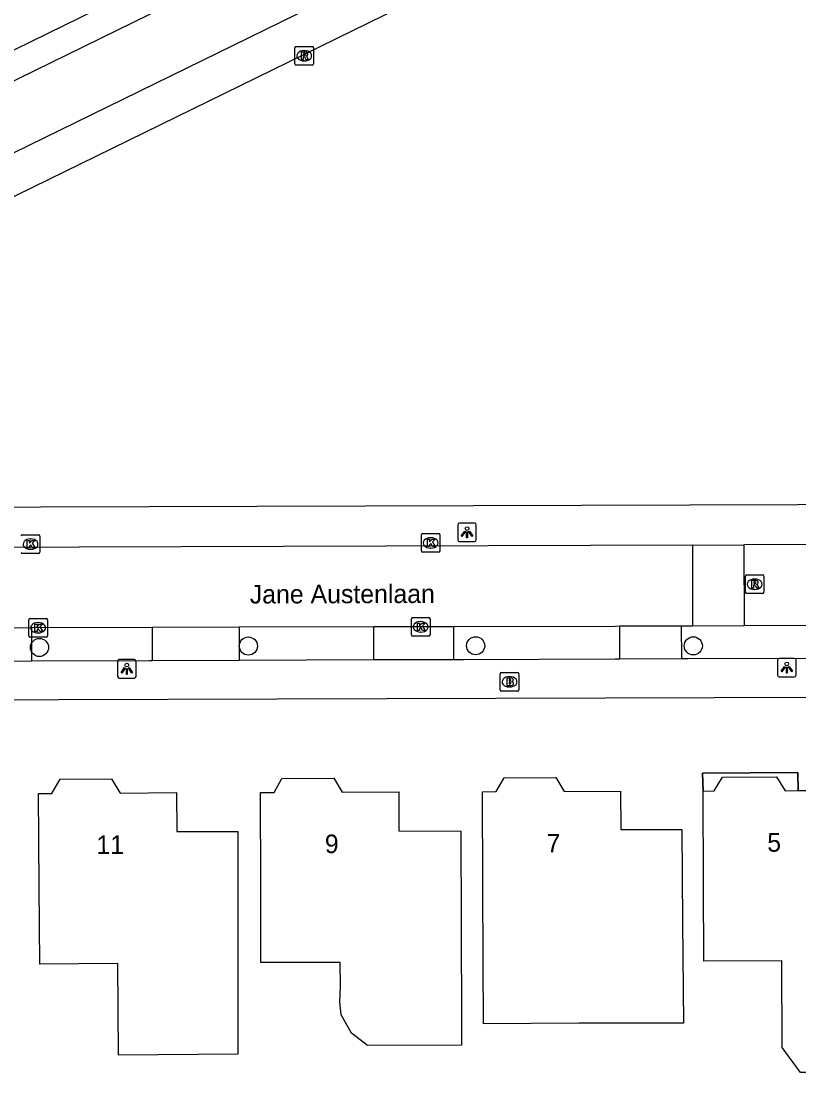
# Model space of a CAD drawing. Extents: x 160457 to 162082, y 388340 to 389736.
# Drawn here: x 160913.5 to 160955.3, y 388668.8 to 388725.9 of the extents above; entities that cross this region are included whole.
import ezdxf

# ---------------------------------------------------------------- set-up
doc = ezdxf.new("R2010")
doc.units = 0
for name, color, linetype in [('IMGEO_Boom', 7, 'Continuous'), ('IMGEO_Brandkraan', 7, 'Continuous'), ('IMGEO_Fietspad_gesloten', 7, 'Continuous'), ('IMGEO_Haag', 7, 'Continuous'), ('IMGEO_Kolk', 7, 'Continuous'), ('IMGEO_Lichtpunt', 7, 'Continuous'), ('IMGEO_Openbare_ruimte_label', 7, 'Continuous'), ('IMGEO_Pand', 7, 'Continuous'), ('IMGEO_Pand_nummerreeks', 7, 'Continuous'), ('IMGEO_Pand_overbouw', 7, 'Continuous'), ('IMGEO_Rijbaan_lokaal_open', 7, 'Continuous'), ('IMGEO_Rioolput', 7, 'Continuous'), ('IMGEO_Voetpad_open', 7, 'Continuous')]:
    doc.layers.add(name, color=color, linetype=linetype)

msp = doc.modelspace()

# ---------------------------------------------------------------- linework, layer by layer
at = {"layer": 'IMGEO_Boom'}
for centre in [(160914.467, 388692.245), (160925.716, 388692.32), (160937.947, 388692.336), (160949.664, 388692.329)]:
    msp.add_circle(centre, 0.489, dxfattribs=at)
at = {"layer": 'IMGEO_Brandkraan'}
for p, q in [((160939.273, 388689.971), (160939.273, 388690.823)), ((160939.348, 388690.897), (160940.2, 388690.897)), ((160940.274, 388690.823), (160940.274, 388689.971)), ((160939.761, 388690.677), (160939.786, 388690.677)), ((160940.2, 388689.897), (160939.348, 388689.897)), ((160939.784, 388690.117), (160939.759, 388690.117))]:
    msp.add_line(p, q, dxfattribs=at)
for points in [[(160939.273, 388689.971), (160939.273, 388690.823)], [(160939.348, 388690.897), (160940.2, 388690.897)], [(160940.274, 388690.823), (160940.274, 388689.971)], [(160939.621, 388690.597), (160939.621, 388690.197), (160939.834, 388690.197)], [(160939.852, 388690.597), (160939.621, 388690.597)], [(160939.8, 388690.516), (160939.746, 388690.516), (160939.746, 388690.44)], [(160939.746, 388690.44), (160939.799, 388690.44)], [(160939.808, 388690.364), (160939.746, 388690.364), (160939.746, 388690.283)], [(160939.746, 388690.283), (160939.808, 388690.283)], [(160940.2, 388689.897), (160939.348, 388689.897)]]:
    msp.add_lwpolyline(points, dxfattribs=at)
for centre, radius, start, end in [((160939.35, 388690.821), 0.0765, 91.552, 178.448), ((160939.35, 388690.821), 0.0765, 91.552, 178.448), ((160940.198, 388690.821), 0.0765, 1.552, 88.448), ((160940.198, 388690.821), 0.0765, 1.552, 88.448), ((160939.801, 388690.478), 0.0379, 267.8285, 90.9355), ((160939.809, 388690.323), 0.0404, 269.8759, 90.5077), ((160939.84, 388690.448), 0.251, 268.6676, 293.5347), ((160939.856, 388690.452), 0.145, 59.4692, 91.5367), ((160939.881, 388690.499), 0.0922, 285.5137, 58.1501), ((160939.886, 388690.307), 0.105, 301.3115, 78.989), ((160939.35, 388689.973), 0.0765, 181.552, 268.448), ((160939.35, 388689.973), 0.0765, 181.552, 268.448), ((160940.198, 388689.973), 0.0765, 271.552, 358.448), ((160940.198, 388689.973), 0.0765, 271.552, 358.448)]:
    msp.add_arc(centre, radius, start, end, dxfattribs=at)
for centre, major_axis, ratio, start_param, end_param in [((160939.76, 388690.397), (-0.387, 0.002), 0.722429, 4.712389, 7.853982), ((160939.785, 388690.397), (-0.39, 0.002), 0.717154, 1.570796, 4.712389)]:
    msp.add_ellipse(centre, major_axis=major_axis, ratio=ratio, start_param=start_param, end_param=end_param, dxfattribs=at)
at = {"layer": 'IMGEO_Fietspad_gesloten'}
for points in [[(160825.396, 388678.948), (160825.311, 388679.157), (160830.802, 388682.457), (160968.696, 388750), (161000, 388765.333), (161001.6, 388766.116)], [(161006.396, 388764.552), (161000, 388761.421), (160976.671, 388750), (160886.716, 388705.962)]]:
    msp.add_lwpolyline(points, dxfattribs=at)
at = {"layer": 'IMGEO_Haag'}
msp.add_lwpolyline([(161000.979, 388767.447), (160965.347, 388750), (160778.313, 388658.421), (160776.807, 388656.846)], dxfattribs=at)
at = {"layer": 'IMGEO_Kolk'}
for p, q in [((160913.561, 388698.307), (160914.413, 388698.307)), ((160914.487, 388698.233), (160914.487, 388697.381)), ((160935.029, 388697.447), (160935.029, 388698.299)), ((160935.104, 388698.373), (160935.956, 388698.373)), ((160936.03, 388698.299), (160936.03, 388697.447)), ((160913.974, 388698.087), (160913.999, 388698.087)), ((160935.517, 388698.153), (160935.542, 388698.153)), ((160914.413, 388697.307), (160913.561, 388697.307)), ((160913.997, 388697.527), (160913.972, 388697.527)), ((160935.956, 388697.373), (160935.104, 388697.373)), ((160935.54, 388697.593), (160935.515, 388697.593)), ((160913.895, 388692.877), (160913.895, 388693.729)), ((160913.97, 388693.803), (160914.822, 388693.803)), ((160914.896, 388693.729), (160914.896, 388692.877)), ((160934.491, 388692.929), (160934.491, 388693.781)), ((160934.566, 388693.855), (160935.418, 388693.855)), ((160934.979, 388693.635), (160935.004, 388693.635)), ((160935.492, 388693.781), (160935.492, 388692.929)), ((160914.383, 388693.583), (160914.408, 388693.583)), ((160935.002, 388693.075), (160934.977, 388693.075)), ((160914.822, 388692.803), (160913.97, 388692.803)), ((160914.406, 388693.023), (160914.381, 388693.023)), ((160935.418, 388692.855), (160934.566, 388692.855))]:
    msp.add_line(p, q, dxfattribs=at)
for points in [[(160913.561, 388698.307), (160914.413, 388698.307)], [(160914.487, 388698.233), (160914.487, 388697.381)], [(160935.029, 388697.447), (160935.029, 388698.299)], [(160935.104, 388698.373), (160935.956, 388698.373)], [(160936.03, 388698.299), (160936.03, 388697.447)], [(160913.807, 388698.007), (160913.93, 388698.007), (160913.93, 388697.856), (160914.06, 388698.007), (160914.224, 388698.007), (160914.078, 388697.856), (160914.231, 388697.607), (160914.079, 388697.607), (160913.994, 388697.771), (160913.93, 388697.704), (160913.93, 388697.607), (160913.807, 388697.607), (160913.807, 388698.007)], [(160935.35, 388698.073), (160935.473, 388698.073), (160935.473, 388697.922), (160935.603, 388698.073), (160935.767, 388698.073), (160935.621, 388697.922), (160935.774, 388697.673), (160935.622, 388697.673), (160935.537, 388697.837), (160935.473, 388697.77), (160935.473, 388697.673), (160935.35, 388697.673), (160935.35, 388698.073)], [(160914.413, 388697.307), (160913.561, 388697.307)], [(160935.956, 388697.373), (160935.104, 388697.373)], [(160913.895, 388692.877), (160913.895, 388693.729)], [(160913.97, 388693.803), (160914.822, 388693.803)], [(160914.896, 388693.729), (160914.896, 388692.877)], [(160934.491, 388692.929), (160934.491, 388693.781)], [(160934.566, 388693.855), (160935.418, 388693.855)], [(160935.492, 388693.781), (160935.492, 388692.929)], [(160914.216, 388693.503), (160914.339, 388693.503), (160914.339, 388693.352), (160914.469, 388693.503), (160914.633, 388693.503), (160914.487, 388693.352), (160914.64, 388693.103), (160914.488, 388693.103), (160914.403, 388693.267), (160914.339, 388693.2), (160914.339, 388693.103), (160914.216, 388693.103), (160914.216, 388693.503)], [(160934.812, 388693.555), (160934.935, 388693.555), (160934.935, 388693.404), (160935.065, 388693.555), (160935.229, 388693.555), (160935.083, 388693.404), (160935.236, 388693.155), (160935.084, 388693.155), (160934.999, 388693.319), (160934.935, 388693.252), (160934.935, 388693.155), (160934.812, 388693.155), (160934.812, 388693.555)], [(160914.822, 388692.803), (160913.97, 388692.803)], [(160935.418, 388692.855), (160934.566, 388692.855)]]:
    msp.add_lwpolyline(points, dxfattribs=at)
for centre, start, end in [((160913.563, 388698.231), 91.552, 178.448), ((160913.563, 388698.231), 91.552, 178.448), ((160914.411, 388698.231), 1.552, 88.448), ((160914.411, 388698.231), 1.552, 88.448), ((160935.106, 388698.297), 91.552, 178.448), ((160935.106, 388698.297), 91.552, 178.448), ((160935.954, 388698.297), 1.552, 88.448), ((160935.954, 388698.297), 1.552, 88.448), ((160913.563, 388697.383), 181.552, 268.448), ((160913.563, 388697.383), 181.552, 268.448), ((160914.411, 388697.383), 271.552, 358.448), ((160914.411, 388697.383), 271.552, 358.448), ((160935.106, 388697.449), 181.552, 268.448), ((160935.106, 388697.449), 181.552, 268.448), ((160935.954, 388697.449), 271.552, 358.448), ((160935.954, 388697.449), 271.552, 358.448), ((160913.972, 388693.727), 91.552, 178.448), ((160913.972, 388693.727), 91.552, 178.448), ((160914.82, 388693.727), 1.552, 88.448), ((160914.82, 388693.727), 1.552, 88.448), ((160934.568, 388693.779), 91.552, 178.448), ((160934.568, 388693.779), 91.552, 178.448), ((160935.416, 388693.779), 1.552, 88.448), ((160935.416, 388693.779), 1.552, 88.448), ((160913.972, 388692.879), 181.552, 268.448), ((160913.972, 388692.879), 181.552, 268.448), ((160914.82, 388692.879), 271.552, 358.448), ((160914.82, 388692.879), 271.552, 358.448), ((160934.568, 388692.931), 181.552, 268.448), ((160934.568, 388692.931), 181.552, 268.448), ((160935.416, 388692.931), 271.552, 358.448), ((160935.416, 388692.931), 271.552, 358.448)]:
    msp.add_arc(centre, 0.0765, start, end, dxfattribs=at)
for centre, major_axis, ratio, start_param, end_param in [((160913.973, 388697.807), (-0.387, 0.002), 0.722429, 4.712389, 7.853982), ((160913.998, 388697.807), (-0.39, 0.002), 0.717154, 1.570796, 4.712389), ((160935.516, 388697.873), (-0.387, 0.002), 0.722429, 4.712389, 7.853982), ((160935.541, 388697.873), (-0.39, 0.002), 0.717154, 1.570796, 4.712389), ((160934.978, 388693.355), (-0.387, 0.002), 0.722429, 4.712389, 7.853982), ((160935.003, 388693.355), (-0.39, 0.002), 0.717154, 1.570796, 4.712389), ((160914.382, 388693.303), (-0.387, 0.002), 0.722429, 4.712389, 7.853982), ((160914.407, 388693.303), (-0.39, 0.002), 0.717154, 1.570796, 4.712389)]:
    msp.add_ellipse(centre, major_axis=major_axis, ratio=ratio, start_param=start_param, end_param=end_param, dxfattribs=at)
at = {"layer": 'IMGEO_Lichtpunt'}
for p, q in [((160936.987, 388698.845), (160936.987, 388698.038)), ((160936.987, 388698.845), (160936.987, 388698.038)), ((160937.889, 388698.94), (160937.081, 388698.94)), ((160937.889, 388698.94), (160937.081, 388698.94)), ((160937.983, 388698.038), (160937.983, 388698.845)), ((160937.983, 388698.038), (160937.983, 388698.845)), ((160937.081, 388697.944), (160937.889, 388697.944)), ((160937.081, 388697.944), (160937.889, 388697.944)), ((160918.672, 388691.495), (160918.672, 388690.688)), ((160918.672, 388691.495), (160918.672, 388690.688)), ((160919.574, 388691.59), (160918.766, 388691.59)), ((160919.574, 388691.59), (160918.766, 388691.59)), ((160919.668, 388690.688), (160919.668, 388691.495)), ((160919.668, 388690.688), (160919.668, 388691.495)), ((160954.202, 388691.564), (160954.202, 388690.757)), ((160954.202, 388691.564), (160954.202, 388690.757)), ((160955.104, 388691.659), (160954.296, 388691.659)), ((160955.104, 388691.659), (160954.296, 388691.659)), ((160955.198, 388690.757), (160955.198, 388691.564)), ((160955.198, 388690.757), (160955.198, 388691.564)), ((160918.766, 388690.594), (160919.574, 388690.594)), ((160918.766, 388690.594), (160919.574, 388690.594)), ((160954.296, 388690.663), (160955.104, 388690.663)), ((160954.296, 388690.663), (160955.104, 388690.663))]:
    msp.add_line(p, q, dxfattribs=at)
for points in [[(160937.361, 388698.509), (160937.4, 388698.481), (160937.212, 388698.219), (160937.174, 388698.246), (160937.361, 388698.509)], [(160937.463, 388698.461), (160937.51, 388698.461), (160937.51, 388698.139), (160937.463, 388698.139), (160937.463, 388698.461)], [(160937.573, 388698.481), (160937.611, 388698.508), (160937.798, 388698.246), (160937.759, 388698.218), (160937.573, 388698.481)], [(160919.046, 388691.159), (160919.085, 388691.131), (160918.897, 388690.869), (160918.859, 388690.896), (160919.046, 388691.159)], [(160919.148, 388691.111), (160919.195, 388691.111), (160919.195, 388690.789), (160919.148, 388690.789), (160919.148, 388691.111)], [(160919.258, 388691.131), (160919.296, 388691.158), (160919.483, 388690.896), (160919.444, 388690.868), (160919.258, 388691.131)], [(160954.576, 388691.228), (160954.615, 388691.2), (160954.427, 388690.938), (160954.389, 388690.965), (160954.576, 388691.228)], [(160954.678, 388691.18), (160954.725, 388691.18), (160954.725, 388690.858), (160954.678, 388690.858), (160954.678, 388691.18)], [(160954.788, 388691.2), (160954.826, 388691.227), (160955.013, 388690.965), (160954.974, 388690.937), (160954.788, 388691.2)]]:
    msp.add_lwpolyline(points, dxfattribs=at)
for centre in [(160937.486, 388698.643), (160919.171, 388691.293), (160954.701, 388691.362)]:
    msp.add_circle(centre, 0.0994, dxfattribs=at)
for centre, start, end in [((160937.081, 388698.845), 90, 180), ((160937.081, 388698.845), 90, 180), ((160937.889, 388698.845), 0, 90), ((160937.889, 388698.845), 0, 90), ((160937.081, 388698.038), 180, 270), ((160937.081, 388698.038), 180, 270), ((160937.889, 388698.038), 270, 0), ((160937.889, 388698.038), 270, 360), ((160918.766, 388691.495), 90, 180), ((160918.766, 388691.495), 90, 180), ((160919.574, 388691.495), 0, 90), ((160919.574, 388691.495), 0, 90), ((160954.296, 388691.564), 90, 180), ((160954.296, 388691.564), 90, 180), ((160955.104, 388691.564), 0, 90), ((160955.104, 388691.564), 0, 90), ((160918.766, 388690.688), 180, 270), ((160918.766, 388690.688), 180, 270), ((160919.574, 388690.688), 270, 0), ((160919.574, 388690.688), 270, 360), ((160954.296, 388690.757), 180, 270), ((160954.296, 388690.757), 180, 270), ((160955.104, 388690.757), 270, 0), ((160955.104, 388690.757), 270, 360)]:
    msp.add_arc(centre, 0.0946, start, end, dxfattribs=at)
at = {"layer": 'IMGEO_Pand'}
for points in [[(160918.724, 388670.297), (160918.687, 388675.231), (160914.484, 388675.199), (160914.452, 388679.379), (160914.414, 388684.378), (160915.138, 388684.383), (160915.586, 388685.154), (160918.346, 388685.172), (160918.804, 388684.411), (160921.848, 388684.434), (160921.855, 388682.346), (160925.152, 388682.346), (160925.152, 388677.436), (160925.152, 388670.346), (160918.724, 388670.297)], [(160937.169, 388677.364), (160937.179, 388671.973), (160937.181, 388670.832), (160932.132, 388670.823), (160931.262, 388671.492), (160930.716, 388672.468), (160930.635, 388673.145), (160930.665, 388674.033), (160930.662, 388675.289), (160926.392, 388675.28), (160926.384, 388679.438), (160926.374, 388684.437), (160927.1, 388684.44), (160927.522, 388685.199), (160930.313, 388685.205), (160930.764, 388684.456), (160933.813, 388684.474), (160933.816, 388682.381), (160937.159, 388682.363), (160937.169, 388677.364)], [(160949.094, 388677.454), (160949.143, 388672.029), (160943.526, 388672.018), (160938.373, 388671.996), (160938.358, 388675.336), (160938.34, 388679.476), (160938.318, 388684.475), (160939.06, 388684.484), (160939.49, 388685.229), (160942.269, 388685.237), (160942.713, 388684.494), (160945.745, 388684.507), (160945.767, 388682.454), (160949.049, 388682.453), (160949.094, 388677.454)], [(160959.679, 388672.057), (160959.684, 388669.372), (160955.442, 388669.364), (160954.449, 388670.709), (160954.439, 388675.376), (160950.234, 388675.367), (160950.215, 388679.517), (160950.192, 388684.516), (160950.166, 388685.48), (160955.297, 388685.519), (160955.31, 388684.538), (160957.63, 388684.55), (160957.623, 388682.48), (160960.947, 388682.476), (160960.968, 388677.477), (160960.99, 388672.06), (160959.679, 388672.057)]]:
    msp.add_lwpolyline(points, dxfattribs=at)
at = {"layer": 'IMGEO_Pand_overbouw'}
msp.add_lwpolyline([(160950.192, 388684.516), (160950.786, 388684.525), (160951.23, 388685.272), (160954.144, 388685.289), (160954.611, 388684.534), (160955.31, 388684.538), (160955.297, 388685.519), (160950.166, 388685.48)], close=True, dxfattribs=at)
at = {"layer": 'IMGEO_Rijbaan_lokaal_open'}
for points in [[(160949.634, 388697.755), (160894.543, 388697.579)], [(160949.634, 388697.755), (160952.384, 388697.763)], [(160949.647, 388693.414), (160949.634, 388697.755)], [(160972.781, 388697.828), (160972.148, 388697.827), (160952.384, 388697.763)], [(160952.384, 388697.763), (160952.397, 388693.424)], [(160908.612, 388693.306), (160914.036, 388693.32)], [(160914.036, 388693.32), (160920.551, 388693.336)], [(160920.551, 388693.336), (160925.216, 388693.348)], [(160925.216, 388693.348), (160932.462, 388693.366)], [(160932.462, 388693.366), (160936.749, 388693.377)], [(160936.749, 388693.377), (160945.454, 388693.399), (160945.708, 388693.4)], [(160945.708, 388693.4), (160949.022, 388693.412)], [(160949.022, 388693.412), (160949.647, 388693.414)], [(160949.647, 388693.414), (160952.397, 388693.424)], [(160952.397, 388693.424), (160956.849, 388693.44)]]:
    msp.add_lwpolyline(points, dxfattribs=at)
at = {"layer": 'IMGEO_Rioolput'}
for p, q in [((160928.219, 388723.665), (160928.219, 388724.517)), ((160928.294, 388724.591), (160929.146, 388724.591)), ((160929.22, 388724.517), (160929.22, 388723.665)), ((160928.707, 388724.371), (160928.732, 388724.371)), ((160929.146, 388723.591), (160928.294, 388723.591)), ((160928.73, 388723.811), (160928.705, 388723.811)), ((160952.47, 388695.223), (160952.47, 388696.075)), ((160952.545, 388696.149), (160953.397, 388696.149)), ((160952.958, 388695.929), (160952.983, 388695.929)), ((160953.471, 388696.075), (160953.471, 388695.223)), ((160952.981, 388695.369), (160952.956, 388695.369)), ((160953.397, 388695.149), (160952.545, 388695.149))]:
    msp.add_line(p, q, dxfattribs=at)
for points in [[(160928.219, 388723.665), (160928.219, 388724.517)], [(160928.294, 388724.591), (160929.146, 388724.591)], [(160929.22, 388724.517), (160929.22, 388723.665)], [(160928.808, 388724.289), (160928.556, 388724.291), (160928.556, 388723.891)], [(160928.556, 388723.891), (160928.68, 388723.891), (160928.68, 388724.053), (160928.691, 388724.053)], [(160928.734, 388724.21), (160928.68, 388724.21), (160928.68, 388724.129)], [(160928.68, 388724.129), (160928.732, 388724.129)], [(160928.738, 388724.024), (160928.809, 388723.891), (160928.949, 388723.891), (160928.884, 388724.017)], [(160929.146, 388723.591), (160928.294, 388723.591)], [(160952.47, 388695.223), (160952.47, 388696.075)], [(160952.545, 388696.149), (160953.397, 388696.149)], [(160953.471, 388696.075), (160953.471, 388695.223)], [(160953.059, 388695.847), (160952.807, 388695.849), (160952.807, 388695.449)], [(160952.807, 388695.449), (160952.931, 388695.449), (160952.931, 388695.611), (160952.942, 388695.611)], [(160952.985, 388695.768), (160952.931, 388695.768), (160952.931, 388695.687)], [(160952.931, 388695.687), (160952.983, 388695.687)], [(160952.989, 388695.582), (160953.06, 388695.449), (160953.2, 388695.449), (160953.135, 388695.575)], [(160953.397, 388695.149), (160952.545, 388695.149)]]:
    msp.add_lwpolyline(points, dxfattribs=at)
for centre, radius, start, end in [((160928.296, 388724.515), 0.0765, 91.552, 178.448), ((160928.296, 388724.515), 0.0765, 91.552, 178.448), ((160929.144, 388724.515), 0.0765, 1.552, 88.448), ((160929.144, 388724.515), 0.0765, 1.552, 88.448), ((160928.69, 388724), 0.0533, 26.0293, 88.6989), ((160928.716, 388724.318), 0.19, 274.7715, 282.9687), ((160928.74, 388724.114), 0.0964, 77.0061, 93.1865), ((160928.754, 388724.171), 0.0378, 276.6634, 79.6772), ((160928.807, 388724.179), 0.109, 350.3612, 89.416), ((160928.805, 388724.179), 0.112, 277.5842, 350.9817), ((160928.789, 388723.964), 0.108, 29.5134, 73.7905), ((160928.296, 388723.667), 0.0765, 181.552, 268.448), ((160928.296, 388723.667), 0.0765, 181.552, 268.448), ((160929.144, 388723.667), 0.0765, 271.552, 358.448), ((160929.144, 388723.667), 0.0765, 271.552, 358.448), ((160952.547, 388696.073), 0.0765, 91.552, 178.448), ((160952.547, 388696.073), 0.0765, 91.552, 178.448), ((160953.395, 388696.073), 0.0765, 1.552, 88.448), ((160953.395, 388696.073), 0.0765, 1.552, 88.448), ((160952.941, 388695.558), 0.0533, 26.0293, 88.6989), ((160952.967, 388695.876), 0.19, 274.7715, 282.9687), ((160952.991, 388695.672), 0.0964, 77.0061, 93.1865), ((160953.005, 388695.729), 0.0378, 276.6634, 79.6772), ((160953.058, 388695.737), 0.109, 350.3612, 89.416), ((160953.056, 388695.737), 0.112, 277.5842, 350.9817), ((160953.04, 388695.522), 0.108, 29.5134, 73.7905), ((160952.547, 388695.225), 0.0765, 181.552, 268.448), ((160952.547, 388695.225), 0.0765, 181.552, 268.448), ((160953.395, 388695.225), 0.0765, 271.552, 358.448), ((160953.395, 388695.225), 0.0765, 271.552, 358.448)]:
    msp.add_arc(centre, radius, start, end, dxfattribs=at)
for centre, major_axis, ratio, start_param, end_param in [((160928.706, 388724.091), (-0.387, 0.002), 0.722429, 4.712389, 7.853982), ((160928.731, 388724.091), (-0.39, 0.002), 0.717154, 1.570796, 4.712389), ((160952.957, 388695.649), (-0.387, 0.002), 0.722429, 4.712389, 7.853982), ((160952.982, 388695.649), (-0.39, 0.002), 0.717154, 1.570796, 4.712389)]:
    msp.add_ellipse(centre, major_axis=major_axis, ratio=ratio, start_param=start_param, end_param=end_param, dxfattribs=at)
at = {"layer": 'IMGEO_Voetpad_open'}
for points in [[(160888.295, 388704.396), (160957.1, 388738.085)], [(160972.778, 388699.983), (160891.204, 388699.726), (160889.376, 388699.874)], [(160914.036, 388693.32), (160914.041, 388691.53)], [(160920.556, 388691.539), (160920.551, 388693.336)], [(160925.216, 388693.348), (160925.221, 388691.559)], [(160932.467, 388691.591), (160932.462, 388693.366)], [(160936.749, 388693.377), (160936.754, 388691.588)], [(160945.715, 388691.626), (160945.708, 388693.4)], [(160949.022, 388693.412), (160949.028, 388691.651)], [(160908.617, 388691.513), (160914.041, 388691.53)], [(160914.041, 388691.53), (160920.383, 388691.538), (160920.556, 388691.539)], [(160920.556, 388691.539), (160925.221, 388691.559)], [(160925.221, 388691.559), (160932.467, 388691.591)], [(160932.467, 388691.591), (160936.754, 388691.588)], [(160936.754, 388691.588), (160937.292, 388691.588), (160945.469, 388691.624), (160945.715, 388691.626)], [(160945.715, 388691.626), (160949.028, 388691.651)], [(160949.028, 388691.651), (160949.377, 388691.654), (160956.599, 388691.67), (160956.855, 388691.671)], [(161012.899, 388689.605), (161000, 388689.555), (160997.422, 388689.545), (160988.583, 388689.51), (160980.252, 388689.478), (160980.256, 388689.617), (160891.912, 388689.351)]]:
    msp.add_lwpolyline(points, dxfattribs=at)

# ---------------------------------------------------------------- texts
at = {"layer": 'IMGEO_Openbare_ruimte_label'}
msp.add_text('Jane Austenlaan', height=1, rotation=0.1719, dxfattribs=at).set_placement((160925.792, 388694.609))
at = {"layer": 'IMGEO_Pand_nummerreeks'}
for s, rotation, p in [('9', 0.2865, (160929.834, 388681.174)), ('7', 0.2469, (160941.771, 388681.21)), ('5', 0.2636, (160953.651, 388681.251)), ('11', 0.4297, (160917.534, 388681.122))]:
    msp.add_text(s, height=1, rotation=rotation, dxfattribs=at).set_placement(p)

doc.saveas('drawing.dxf')
